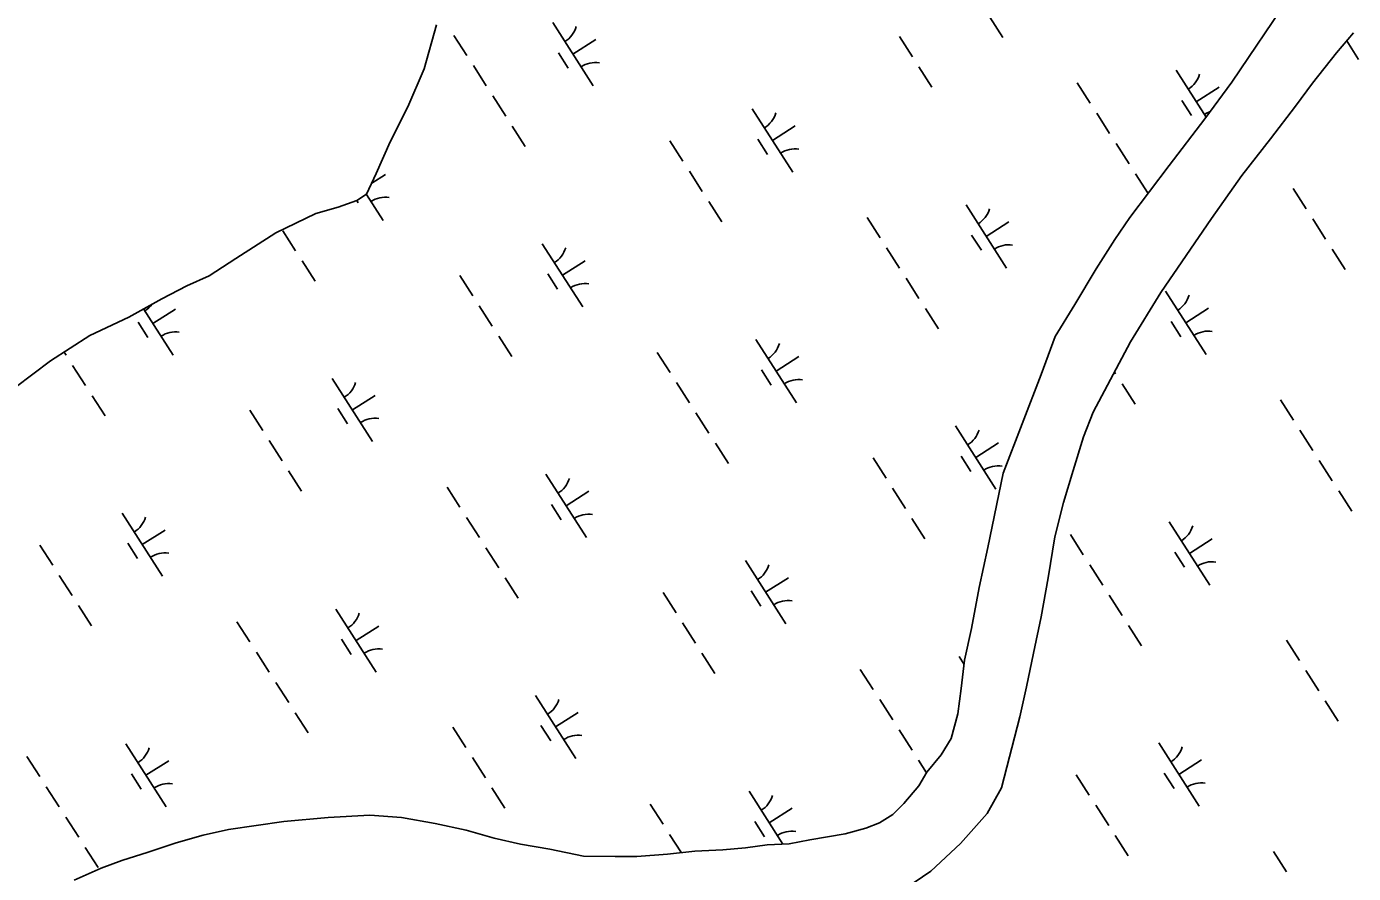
# Model space of a CAD drawing. Extents: x 3962991 to 3983549, y 181631 to 204078.
# Drawn here: x 3970011 to 3970895, y 193769 to 194334 of the extents above; entities that cross this region are included whole.
import ezdxf

# ---------------------------------------------------------------- set-up
doc = ezdxf.new("R2010")
doc.units = 0
doc.layers.add('V-WETL-SWMP', color=7, linetype='Continuous')

msp = doc.modelspace()

# ---------------------------------------------------------------- linework, layer by layer
at = {"layer": 'V-WETL-SWMP'}
for p, q in [((3970634.75, 194368.35), (3970661.74, 194326.26)), ((3970852.92, 194353.69), (3970814.29, 194296.42)), ((3970361.7, 194336.12), (3970388.68, 194294.03)), ((3970276.1, 194305.24), (3970284.12, 194334.6)), ((3970295.82, 194327.64), (3970304.45, 194314.17)), ((3970592.8, 194326.85), (3970601.44, 194313.38)), ((3970375.19, 194315.07), (3970390.34, 194324.79)), ((3970890.97, 194323.91), (3970898.85, 194311.61)), ((3970365.46, 194315.96), (3970371.93, 194305.86)), ((3970265.04, 194280.03), (3970276.1, 194305.24)), ((3970308.77, 194307.44), (3970317.4, 194293.97)), ((3970605.75, 194306.64), (3970614.39, 194293.17)), ((3970777.2, 194304.4), (3970797.25, 194273.13)), ((3970711.32, 194295.92), (3970719.96, 194282.45)), ((3970790.69, 194283.35), (3970805.85, 194293.07)), ((3970814.29, 194296.42), (3970796.45, 194272.04)), ((3970321.72, 194287.23), (3970330.36, 194273.76)), ((3970780.96, 194284.24), (3970787.44, 194274.14)), ((3970253.37, 194256.6), (3970265.04, 194280.03)), ((3970494.72, 194278.58), (3970521.71, 194236.48)), ((3970724.27, 194275.72), (3970732.91, 194262.25)), ((3970334.67, 194267.03), (3970343.31, 194253.56)), ((3970508.21, 194257.53), (3970523.37, 194267.24)), ((3970796.45, 194272.04), (3970772.63, 194240.94)), ((3970244.06, 194235.59), (3970253.37, 194256.6)), ((3970439.82, 194257.28), (3970448.45, 194243.81)), ((3970498.48, 194258.42), (3970504.96, 194248.31)), ((3970737.23, 194255.51), (3970745.86, 194242.05)), ((3970772.63, 194240.94), (3970746.44, 194206.18)), ((3970237.66, 194221.78), (3970244.06, 194235.59)), ((3970241.03, 194229.07), (3970250.31, 194235.01)), ((3970452.77, 194237.07), (3970461.4, 194223.6)), ((3970750.18, 194235.31), (3970758.55, 194222.25)), ((3970231.14, 194217.53), (3970237.66, 194221.78)), ((3970237.48, 194221.67), (3970248.65, 194204.25)), ((3970855.32, 194225.56), (3970863.96, 194212.09)), ((3970203.77, 194208.85), (3970218.65, 194213.2)), ((3970218.65, 194213.2), (3970231.14, 194217.53)), ((3970231, 194217.48), (3970231.9, 194216.08)), ((3970465.72, 194216.87), (3970474.36, 194203.4)), ((3970637.17, 194214.62), (3970664.15, 194172.53)), ((3970177.04, 194196), (3970203.77, 194208.85)), ((3970571.29, 194206.15), (3970579.92, 194192.68)), ((3970650.66, 194193.58), (3970665.82, 194203.29)), ((3970746.44, 194206.18), (3970736.34, 194191.55)), ((3970868.27, 194205.36), (3970876.91, 194191.89)), ((3970150.37, 194178.96), (3970177.04, 194196)), ((3970181.69, 194197.46), (3970190.33, 194183.99)), ((3970640.93, 194194.47), (3970647.41, 194184.36)), ((3970354.69, 194188.8), (3970381.67, 194146.71)), ((3970584.24, 194185.95), (3970592.88, 194172.48)), ((3970736.34, 194191.55), (3970723.87, 194172.07)), ((3970881.23, 194185.15), (3970889.86, 194171.68)), ((3970132.59, 194167.41), (3970150.37, 194178.96)), ((3970194.64, 194177.26), (3970203.28, 194163.79)), ((3970368.18, 194167.76), (3970383.33, 194177.47)), ((3970117.74, 194160.67), (3970132.59, 194167.41)), ((3970299.78, 194167.51), (3970308.42, 194154.04)), ((3970358.45, 194168.64), (3970364.92, 194158.54)), ((3970723.87, 194172.07), (3970709.64, 194148.33)), ((3970101.12, 194152.11), (3970117.74, 194160.67)), ((3970597.19, 194165.74), (3970605.83, 194152.27)), ((3970079.16, 194139.92), (3970101.12, 194152.11)), ((3970770.19, 194157.08), (3970797.18, 194114.99)), ((3970088.86, 194145.3), (3970108.62, 194114.48)), ((3970095.13, 194135.52), (3970110.28, 194145.24)), ((3970312.74, 194147.3), (3970321.37, 194133.83)), ((3970610.15, 194145.54), (3970618.78, 194132.07)), ((3970709.64, 194148.33), (3970696.59, 194127.02)), ((3970783.69, 194136.04), (3970798.84, 194145.75)), ((3970053.03, 194127.67), (3970079.16, 194139.92)), ((3970085.39, 194136.41), (3970091.87, 194126.31)), ((3970773.95, 194136.92), (3970780.43, 194126.82)), ((3970026.95, 194110.64), (3970053.03, 194127.67)), ((3970325.69, 194127.1), (3970334.32, 194113.63)), ((3970497.14, 194124.85), (3970524.12, 194082.76)), ((3970696.59, 194127.02), (3970687.22, 194101.53)), ((3970035.98, 194116.54), (3970037.34, 194114.42)), ((3970431.26, 194116.38), (3970439.89, 194102.91)), ((3970003.27, 194093.05), (3970026.95, 194110.64)), ((3970041.66, 194107.69), (3970050.29, 194094.22)), ((3970510.63, 194103.81), (3970525.78, 194113.52)), ((3970214.66, 194099.03), (3970241.64, 194056.94)), ((3970444.21, 194096.17), (3970452.85, 194082.7)), ((3970500.9, 194104.69), (3970507.37, 194094.59)), ((3970687.22, 194101.53), (3970661.99, 194035.96)), ((3970736.18, 194103.21), (3970736.88, 194102.11)), ((3970054.61, 194087.48), (3970063.25, 194074.01)), ((3970228.15, 194077.98), (3970243.3, 194087.7)), ((3970741.19, 194095.38), (3970749.83, 194081.91)), ((3970218.42, 194078.87), (3970224.89, 194068.77)), ((3970846.76, 194084.66), (3970855.4, 194071.19)), ((3970159.75, 194077.73), (3970168.39, 194064.26)), ((3970457.16, 194075.97), (3970465.8, 194062.5)), ((3970630.16, 194067.31), (3970657.15, 194025.22)), ((3970859.72, 194064.45), (3970868.35, 194050.98)), ((3970172.7, 194057.53), (3970181.34, 194044.06)), ((3970470.12, 194055.76), (3970478.75, 194042.29)), ((3970643.65, 194046.26), (3970658.81, 194055.98)), ((3970575.26, 194046.01), (3970583.89, 194032.54)), ((3970633.92, 194047.15), (3970640.4, 194037.05)), ((3970872.67, 194044.25), (3970881.3, 194030.78)), ((3970185.66, 194037.32), (3970194.29, 194023.85)), ((3970357.11, 194035.08), (3970384.09, 193992.99)), ((3970661.99, 194035.96), (3970651.69, 193986.27)), ((3970291.23, 194026.6), (3970299.86, 194013.13)), ((3970588.21, 194025.81), (3970596.85, 194012.34)), ((3970370.6, 194014.03), (3970385.75, 194023.75)), ((3970885.62, 194024.04), (3970894.26, 194010.57)), ((3970074.63, 194009.26), (3970101.61, 193967.16)), ((3970360.87, 194014.92), (3970367.34, 194004.82)), ((3970304.18, 194006.4), (3970312.81, 193992.93)), ((3970601.16, 194005.6), (3970609.8, 193992.13)), ((3970772.61, 194003.36), (3970799.6, 193961.27)), ((3970088.12, 193988.21), (3970103.27, 193997.92)), ((3970706.73, 193994.88), (3970715.37, 193981.41)), ((3970786.1, 193982.31), (3970801.26, 193992.03)), ((3970019.72, 193987.96), (3970028.36, 193974.49)), ((3970078.38, 193989.1), (3970084.86, 193978.99)), ((3970317.13, 193986.19), (3970325.77, 193972.72)), ((3970651.69, 193986.27), (3970645.96, 193959.61)), ((3970776.37, 193983.2), (3970782.85, 193973.1)), ((3970490.13, 193977.54), (3970517.12, 193935.44)), ((3970719.68, 193974.68), (3970728.32, 193961.21)), ((3970032.67, 193967.75), (3970041.31, 193954.28)), ((3970330.08, 193965.99), (3970338.72, 193952.52)), ((3970503.62, 193956.49), (3970518.78, 193966.2)), ((3970435.23, 193956.24), (3970443.86, 193942.77)), ((3970493.89, 193957.38), (3970500.37, 193947.27)), ((3970645.96, 193959.61), (3970640.84, 193932.35)), ((3970732.64, 193954.48), (3970741.27, 193941.01)), ((3970045.63, 193947.55), (3970054.26, 193934.08)), ((3970151.19, 193936.83), (3970159.83, 193923.36)), ((3970217.07, 193945.3), (3970244.06, 193903.21)), ((3970230.57, 193924.26), (3970245.72, 193933.97)), ((3970448.18, 193936.03), (3970456.81, 193922.57)), ((3970640.84, 193932.35), (3970636.25, 193911.14)), ((3970745.59, 193934.27), (3970754.22, 193920.8)), ((3970220.83, 193925.15), (3970227.31, 193915.04)), ((3970850.73, 193924.52), (3970859.37, 193911.05)), ((3970164.15, 193916.63), (3970172.78, 193903.16)), ((3970461.13, 193915.83), (3970469.77, 193902.36)), ((3970632.58, 193913.58), (3970635.92, 193908.37)), ((3970636.25, 193911.14), (3970634.05, 193892.38)), ((3970566.7, 193905.11), (3970575.33, 193891.64)), ((3970863.68, 193904.32), (3970872.32, 193890.85)), ((3970177.1, 193896.42), (3970185.73, 193882.95)), ((3970350.1, 193887.76), (3970377.08, 193845.67)), ((3970579.65, 193884.91), (3970588.29, 193871.44)), ((3970634.05, 193892.38), (3970631.83, 193875.43)), ((3970876.64, 193884.11), (3970885.27, 193870.64)), ((3970190.05, 193876.22), (3970198.69, 193862.75)), ((3970363.59, 193866.72), (3970378.74, 193876.43)), ((3970631.83, 193875.43), (3970627.18, 193859.06)), ((3970295.19, 193866.47), (3970303.83, 193853)), ((3970353.86, 193867.6), (3970360.33, 193857.5)), ((3970592.6, 193864.7), (3970601.24, 193851.23)), ((3970627.18, 193859.06), (3970620.66, 193848.1)), ((3970077.04, 193855.53), (3970104.03, 193813.44)), ((3970765.6, 193856.04), (3970792.59, 193813.95)), ((3970011.16, 193847.06), (3970019.8, 193833.59)), ((3970090.54, 193834.48), (3970105.69, 193844.2)), ((3970308.15, 193846.26), (3970316.78, 193832.79)), ((3970605.56, 193844.5), (3970610.91, 193836.14)), ((3970620.66, 193848.1), (3970611.13, 193836.51)), ((3970779.1, 193835), (3970794.25, 193844.71)), ((3970080.8, 193835.37), (3970087.28, 193825.27)), ((3970611.13, 193836.51), (3970605.79, 193827.38)), ((3970710.7, 193834.75), (3970719.33, 193821.28)), ((3970769.36, 193835.88), (3970775.84, 193825.78)), ((3970024.11, 193826.85), (3970032.75, 193813.38)), ((3970321.1, 193826.06), (3970329.73, 193812.59)), ((3970492.55, 193823.81), (3970515.07, 193788.68)), ((3970605.79, 193827.38), (3970595.65, 193815.78)), ((3970426.67, 193815.34), (3970435.3, 193801.87)), ((3970595.65, 193815.78), (3970588.48, 193808.44)), ((3970723.65, 193814.54), (3970732.29, 193801.07)), ((3970037.07, 193806.65), (3970045.7, 193793.18)), ((3970211.95, 193806.47), (3970182.37, 193803.71)), ((3970239.74, 193808), (3970211.95, 193806.47)), ((3970260.91, 193806.44), (3970239.74, 193808)), ((3970283.32, 193802.47), (3970260.91, 193806.44)), ((3970506.04, 193802.77), (3970521.19, 193812.48)), ((3970588.48, 193808.44), (3970579.48, 193802.9)), ((3970145.56, 193798.45), (3970128.68, 193794.62)), ((3970182.37, 193803.71), (3970145.56, 193798.45)), ((3970303.93, 193797.87), (3970283.32, 193802.47)), ((3970322.72, 193792.65), (3970303.93, 193797.87)), ((3970496.31, 193803.65), (3970502.78, 193793.55)), ((3970556.6, 193795.38), (3970533.08, 193791.48)), ((3970570.46, 193799.17), (3970556.6, 193795.38)), ((3970579.48, 193802.9), (3970570.46, 193799.17)), ((3970050.02, 193786.44), (3970058.66, 193772.97)), ((3970110.61, 193789.58), (3970091.94, 193783.32)), ((3970128.68, 193794.62), (3970110.61, 193789.58)), ((3970340.3, 193788.63), (3970322.72, 193792.65)), ((3970359.68, 193785.22), (3970340.3, 193788.63)), ((3970439.62, 193795.13), (3970447.44, 193782.93)), ((3970504.71, 193788.12), (3970490.22, 193786.14)), ((3970519.21, 193788.9), (3970504.71, 193788.12)), ((3970533.08, 193791.48), (3970519.21, 193788.9)), ((3970736.6, 193794.34), (3970745.24, 193780.87)), ((3970074.48, 193777.67), (3970060.64, 193772.68)), ((3970091.94, 193783.32), (3970074.48, 193777.67)), ((3970382.1, 193780.65), (3970359.68, 193785.22)), ((3970403.26, 193780.29), (3970382.1, 193780.65)), ((3970417.76, 193780.46), (3970403.26, 193780.29)), ((3970438.29, 193781.91), (3970417.76, 193780.46)), ((3970456.4, 193783.93), (3970438.29, 193781.91)), ((3970475.13, 193784.76), (3970456.4, 193783.93)), ((3970490.22, 193786.14), (3970475.13, 193784.76)), ((3970842.17, 193783.62), (3970850.81, 193770.15)), ((3970060.64, 193772.68), (3970042.6, 193764.61))]:
    msp.add_line(p, q, dxfattribs=at)
msp.add_lwpolyline([(3970596.35, 193758.89), (3970613.74, 193770.58), (3970633.47, 193788.94), (3970651.37, 193809.1), (3970660.84, 193826.13), (3970672.98, 193873.42), (3970677.59, 193893.42), (3970682.16, 193915.83), (3970687.32, 193940.07), (3970691.85, 193966.11), (3970696.37, 193993.37), (3970702.14, 194016.4), (3970708.54, 194037.63), (3970715.54, 194060.08), (3970721.99, 194076.47), (3970746.83, 194123.3), (3970767, 194156.18), (3970800.88, 194205.53), (3970821.1, 194234.17), (3970840.15, 194258.57), (3970856.82, 194280.52), (3970868.13, 194295.77), (3970884.21, 194315.9), (3970895.54, 194329.33)], dxfattribs=at)
for centre, start, end in [((3970360.48, 194338.45), 301.89187, 343.43553), ((3970390.3, 194291.95), 81.89186, 123.43552), ((3970775.99, 194306.73), 301.89187, 343.43553), ((3970493.51, 194280.91), 301.89187, 343.43553), ((3970805.8, 194260.23), 109.3102, 123.43552), ((3970523.32, 194234.4), 81.89186, 123.43552), ((3970250.26, 194202.17), 81.89186, 123.43552), ((3970635.95, 194216.96), 301.89187, 343.43553), ((3970353.47, 194191.14), 301.89187, 343.43553), ((3970665.77, 194170.45), 81.89186, 123.43552), ((3970383.29, 194144.63), 81.89186, 123.43552), ((3970768.98, 194159.42), 301.89187, 343.43553), ((3970080.42, 194158.91), 301.89187, 323.92546), ((3970110.23, 194112.4), 81.89186, 123.43552), ((3970798.79, 194112.91), 81.89186, 123.43552), ((3970495.92, 194127.19), 301.89187, 343.43553), ((3970213.44, 194101.36), 301.89187, 343.43553), ((3970525.74, 194080.68), 81.89186, 123.43552), ((3970243.26, 194054.86), 81.89186, 123.43552), ((3970628.95, 194069.64), 301.89187, 343.43553), ((3970658.76, 194023.14), 81.89186, 123.43552), ((3970355.89, 194037.41), 301.89187, 343.43553), ((3970385.71, 193990.91), 81.89186, 123.43552), ((3970073.41, 194011.59), 301.89187, 343.43553), ((3970771.4, 194005.69), 301.89187, 343.43553), ((3970103.23, 193965.08), 81.89186, 123.43552), ((3970488.92, 193979.87), 301.89187, 343.43553), ((3970801.21, 193959.19), 81.89186, 123.43552), ((3970518.73, 193933.36), 81.89186, 123.43552), ((3970215.86, 193947.64), 301.89187, 343.43553), ((3970245.67, 193901.13), 81.89186, 123.43552), ((3970348.88, 193890.1), 301.89187, 343.43553), ((3970378.7, 193843.59), 81.89186, 123.43552), ((3970075.83, 193857.87), 301.89187, 343.43553), ((3970764.39, 193858.38), 301.89187, 343.43553), ((3970105.64, 193811.36), 81.89186, 123.43552), ((3970794.2, 193811.87), 81.89186, 123.43552), ((3970491.33, 193826.15), 301.89187, 343.43553), ((3970521.15, 193779.64), 81.89186, 123.43552)]:
    msp.add_arc(centre, 17.62, start, end, dxfattribs=at)

doc.saveas('drawing.dxf')
